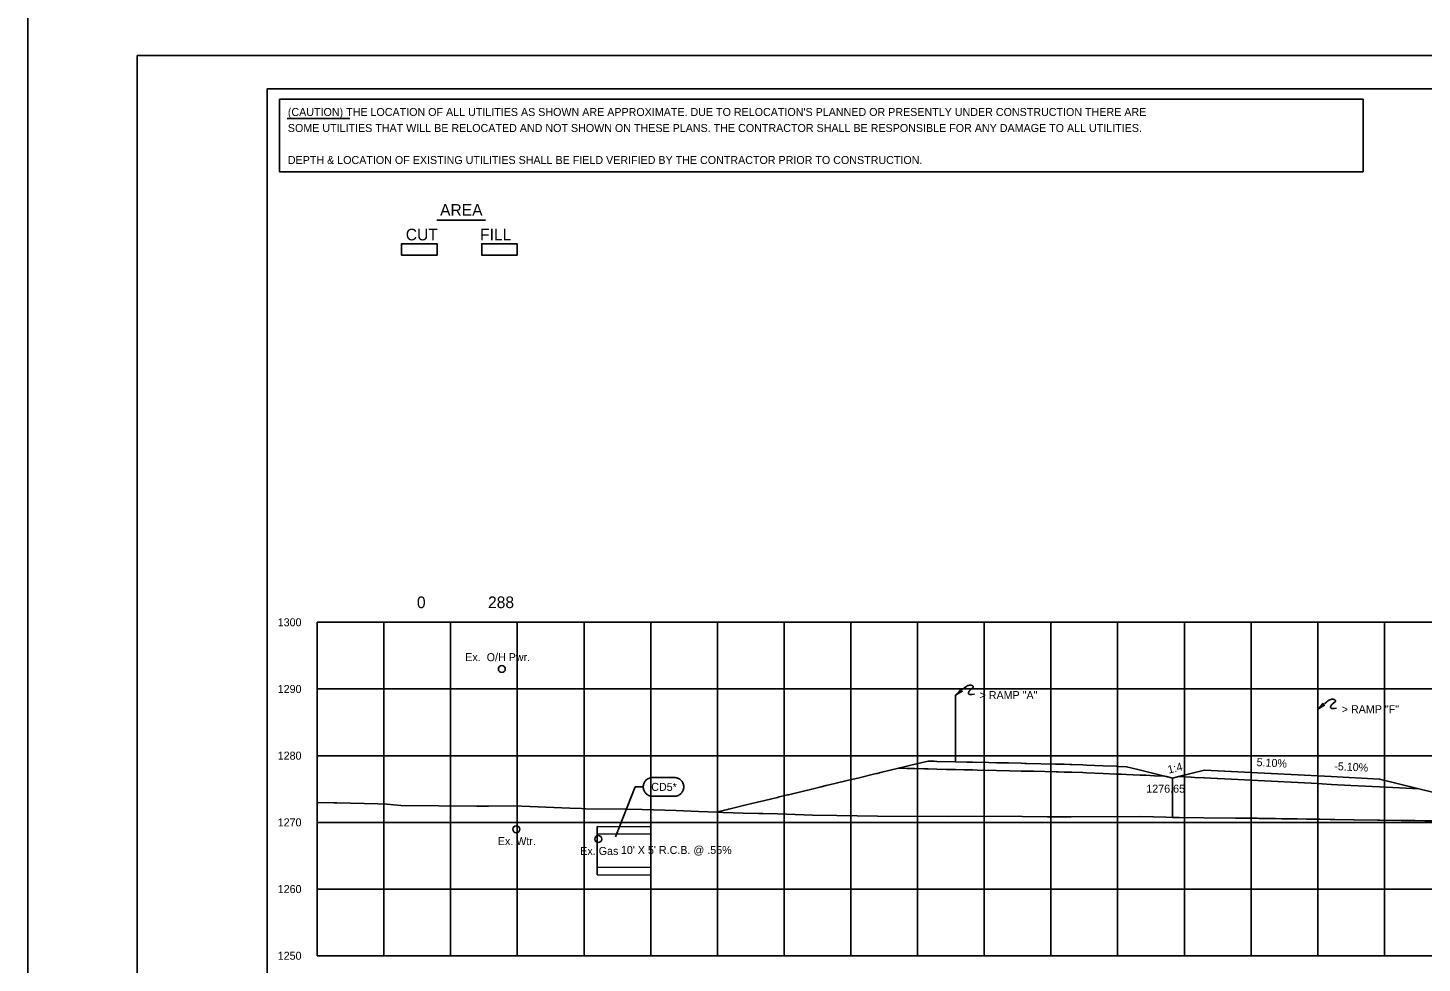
# Model space of a CAD drawing. Extents: x 2148105 to 2149976, y 144169 to 149705.
# Drawn here: x 2148219.9 to 2148429, y 148600.8 to 148741 of the extents above; entities that cross this region are included whole.
import ezdxf

# ---------------------------------------------------------------- set-up
doc = ezdxf.new("R2010")
doc.units = 0
for name, color, linetype in [('Bridge M-Header', 7, 'Continuous'), ('Default', 7, 'Continuous'), ('INR_Tracking', 7, 'Continuous'), ('Ph1-PR-Ramp SF3 Rev-Curb', 7, 'Continuous'), ('PH1a-2-RampC', 7, 'Continuous'), ('PH1a-PR-DividingStrip', 7, 'Continuous'), ('PH1a-PR-ServRd', 7, 'Continuous'), ('PH2-PR-Barrier', 7, 'Continuous'), ('PR-AttenuatorPad', 7, 'Continuous'), ('PR_Align_PC', 7, 'Continuous'), ('PR_Align_Ramp_E', 7, 'Continuous'), ('PR_Align_Ramp_J', 7, 'Continuous'), ('PR_Storm_Channel', 7, 'Continuous'), ('PR_Storm_Conc_Box_PH1B', 7, 'Continuous'), ('PR_Storm_Conc_Pipe', 7, 'Continuous'), ('PR_Storm_Conc_Pipe_PH1B', 7, 'Continuous'), ('PR_Storm_Inlet_CICI_PH1B', 7, 'Continuous'), ('PR_Storm_Junction_Box_PH1A', 7, 'Continuous'), ('PR_Storm_MH', 7, 'Continuous'), ('PR_Storm_MH_PH1B', 7, 'Continuous'), ('PR_Storm_Standard_Median_Drain_PH1B', 7, 'Continuous'), ('PR_Storm_Txt_PH1B', 7, 'Continuous'), ('SURV_Benchmark', 7, 'Continuous'), ('TopCut', 7, 'Continuous'), ('TOPO_BRIDGE_Pier Cap', 7, 'Continuous')]:
    doc.layers.add(name, color=color, linetype=linetype)

# ---------------------------------------------------------------- blocks, each defined once
blk = doc.blocks.new('POINT_DISPLAY')
at = {"layer": 'Default'}
blk.add_line((0, 0), (0, 0), dxfattribs=at)

msp = doc.modelspace()

# ---------------------------------------------------------------- linework, layer by layer
at = {"layer": 'INR_Tracking'}
msp.add_lwpolyline([(2148391.56, 148628.56), (2148392.31, 148628.75), (2148392.44, 148628.78), (2148393.24, 148628.74), (2148394.33, 148628.68), (2148394.85, 148628.66), (2148396.31, 148628.58), (2148396.32, 148628.58), (2148398.24, 148628.48), (2148398.32, 148628.48), (2148413.32, 148627.72), (2148413.99, 148627.68), (2148415.31, 148627.61), (2148415.32, 148627.61), (2148415.37, 148627.61), (2148418.26, 148627.46), (2148422.59, 148627.24), (2148422.6, 148627.24), (2148424.58, 148627.14), (2148428.46, 148626.94), (2148428.47, 148626.94), (2148433.15, 148625.77)], dxfattribs=at)
at = {"layer": 'Ph1-PR-Ramp SF3 Rev-Curb'}
for points in [[(2148305.3, 148621.28), (2148313.32, 148621.23)], [(2148305.3, 148614.03), (2148305.3, 148620.2)], [(2148305.3, 148620.19), (2148313.32, 148620.14)], [(2148305.3, 148615.19), (2148313.32, 148615.14)], [(2148305.3, 148614.03), (2148313.32, 148613.98)]]:
    msp.add_lwpolyline(points, dxfattribs=at)
at = {"layer": 'PH1a-2-RampC'}
msp.add_lwpolyline([(2148308.02, 148619.73), (2148311, 148627.23), (2148312.2, 148627.23)], dxfattribs=at)
msp.add_lwpolyline([(2148313.6, 148628.63), (2148316.87, 148628.63), (2148317, 148628.62), (2148317.12, 148628.61), (2148317.24, 148628.58), (2148317.35, 148628.54), (2148317.47, 148628.5), (2148317.57, 148628.44), (2148317.68, 148628.37), (2148317.77, 148628.3), (2148317.86, 148628.22), (2148317.95, 148628.13), (2148318.02, 148628.03), (2148318.09, 148627.93), (2148318.14, 148627.82), (2148318.19, 148627.71), (2148318.23, 148627.59), (2148318.25, 148627.47), (2148318.27, 148627.35), (2148318.27, 148627.23), (2148318.27, 148627.23), (2148318.27, 148627.11), (2148318.25, 148626.98), (2148318.23, 148626.87), (2148318.19, 148626.75), (2148318.14, 148626.64), (2148318.09, 148626.53), (2148318.02, 148626.42), (2148317.95, 148626.33), (2148317.86, 148626.24), (2148317.77, 148626.16), (2148317.68, 148626.08), (2148317.57, 148626.02), (2148317.47, 148625.96), (2148317.35, 148625.91), (2148317.24, 148625.88), (2148317.12, 148625.85), (2148317, 148625.83), (2148316.87, 148625.83), (2148313.6, 148625.83), (2148313.48, 148625.83), (2148313.36, 148625.85), (2148313.24, 148625.88), (2148313.13, 148625.91), (2148313.01, 148625.96), (2148312.9, 148626.02), (2148312.8, 148626.08), (2148312.7, 148626.16), (2148312.61, 148626.24), (2148312.53, 148626.33), (2148312.46, 148626.42), (2148312.39, 148626.53), (2148312.34, 148626.64), (2148312.29, 148626.75), (2148312.25, 148626.87), (2148312.23, 148626.98), (2148312.21, 148627.11), (2148312.2, 148627.23), (2148312.2, 148627.23), (2148312.21, 148627.35), (2148312.23, 148627.47), (2148312.25, 148627.59), (2148312.29, 148627.71), (2148312.34, 148627.82), (2148312.39, 148627.93), (2148312.46, 148628.03), (2148312.53, 148628.13), (2148312.61, 148628.22), (2148312.7, 148628.3), (2148312.8, 148628.37), (2148312.9, 148628.44), (2148313.01, 148628.5), (2148313.13, 148628.54), (2148313.24, 148628.58), (2148313.36, 148628.61), (2148313.48, 148628.62)], close=True, dxfattribs=at)
at = {"layer": 'PH1a-PR-ServRd'}
msp.add_lwpolyline([(2148570.82, 148521.91), (2148255.82, 148521.91), (2148255.82, 148731.91), (2148570.82, 148731.91)], close=True, dxfattribs=at)
at = {"layer": 'PH2-PR-Barrier'}
msp.add_line((2148413.32, 148628.88), (2148413.32, 148638.88), dxfattribs=at)
for points in [[(2148413.32, 148638.88), (2148413.84, 148639.43), (2148414.1, 148639.74), (2148414.18, 148639.57), (2148414.32, 148639.46), (2148413.32, 148638.88)], [(2148414.33, 148639.69), (2148414.69, 148639.98), (2148414.85, 148640.11), (2148414.94, 148640.19), (2148415.04, 148640.24), (2148415.14, 148640.29), (2148415.26, 148640.33), (2148415.39, 148640.36), (2148415.49, 148640.37), (2148415.57, 148640.37), (2148415.65, 148640.36), (2148415.72, 148640.35), (2148415.78, 148640.33), (2148415.83, 148640.31), (2148415.87, 148640.28), (2148415.91, 148640.25), (2148415.95, 148640.21), (2148415.98, 148640.15), (2148415.97, 148640.09), (2148415.96, 148640.06), (2148415.91, 148639.99), (2148415.72, 148639.82), (2148415.53, 148639.66), (2148415.46, 148639.59), (2148415.39, 148639.51), (2148415.33, 148639.42), (2148415.29, 148639.35), (2148415.25, 148639.27), (2148415.25, 148639.19), (2148415.27, 148639.1), (2148415.31, 148639.04), (2148415.36, 148639), (2148415.42, 148638.98), (2148415.53, 148638.96), (2148415.66, 148638.97), (2148415.82, 148638.98), (2148416.15, 148639.02)]]:
    msp.add_lwpolyline(points, dxfattribs=at)
at = {"layer": 'PR-AttenuatorPad'}
msp.add_line((2148359.02, 148631), (2148359.02, 148641), dxfattribs=at)
for points in [[(2148359.02, 148641), (2148359.54, 148641.55), (2148359.8, 148641.85), (2148359.88, 148641.69), (2148360.02, 148641.57), (2148359.02, 148641)], [(2148360.03, 148641.81), (2148360.38, 148642.1), (2148360.54, 148642.23), (2148360.64, 148642.3), (2148360.74, 148642.36), (2148360.84, 148642.41), (2148360.96, 148642.44), (2148361.09, 148642.47), (2148361.18, 148642.48), (2148361.27, 148642.48), (2148361.35, 148642.48), (2148361.42, 148642.46), (2148361.47, 148642.45), (2148361.53, 148642.43), (2148361.57, 148642.4), (2148361.61, 148642.37), (2148361.64, 148642.33), (2148361.67, 148642.27), (2148361.67, 148642.21), (2148361.66, 148642.17), (2148361.61, 148642.1), (2148361.42, 148641.94), (2148361.23, 148641.78), (2148361.15, 148641.7), (2148361.09, 148641.63), (2148361.03, 148641.53), (2148360.99, 148641.47), (2148360.95, 148641.38), (2148360.94, 148641.3), (2148360.97, 148641.22), (2148361.01, 148641.15), (2148361.06, 148641.12), (2148361.11, 148641.09), (2148361.23, 148641.08), (2148361.36, 148641.08), (2148361.52, 148641.1), (2148361.85, 148641.14)]]:
    msp.add_lwpolyline(points, dxfattribs=at)
at = {"layer": 'PR_Align_PC'}
msp.add_line((2148281.28, 148712.21), (2148288.56, 148712.21), dxfattribs=at)
for points in [[(2148275.98, 148708.66), (2148281.29, 148708.66), (2148281.29, 148706.97), (2148275.98, 148706.97)], [(2148275.98, 148708.66), (2148281.29, 148708.66), (2148281.29, 148706.97), (2148275.98, 148706.97)], [(2148287.98, 148708.66), (2148293.29, 148708.66), (2148293.29, 148706.97), (2148287.98, 148706.97)], [(2148287.98, 148708.66), (2148293.29, 148708.66), (2148293.29, 148706.97), (2148287.98, 148706.97)]]:
    msp.add_lwpolyline(points, close=True, dxfattribs=at)
at = {"layer": 'PR_Align_Ramp_E'}
msp.add_lwpolyline([(2148219.95, 148745.16), (2148579.95, 148745.16), (2148579.95, 148505.16), (2148219.95, 148505.16)], close=True, dxfattribs=at)
at = {"layer": 'PR_Align_Ramp_J'}
msp.add_lwpolyline([(2148236.32, 148736.91), (2148576.32, 148736.91), (2148576.32, 148516.91), (2148236.32, 148516.91)], close=True, dxfattribs=at)
at = {"layer": 'PR_Storm_Channel'}
msp.add_lwpolyline([(2148392.44, 148628.78), (2148396.32, 148629.75), (2148398.32, 148629.65), (2148413.32, 148628.88), (2148415.32, 148628.78), (2148422.6, 148628.41), (2148428.47, 148626.94)], dxfattribs=at)
at = {"layer": 'PR_Storm_Conc_Box_PH1B'}
for p, q in [((2148263.32, 148651.91), (2148563.32, 148651.91)), ((2148263.32, 148601.91), (2148263.32, 148651.91)), ((2148273.32, 148601.91), (2148273.32, 148651.91)), ((2148283.32, 148601.91), (2148283.32, 148651.91)), ((2148293.32, 148601.91), (2148293.32, 148651.91)), ((2148303.32, 148601.91), (2148303.32, 148651.91)), ((2148313.32, 148601.91), (2148313.32, 148651.91)), ((2148323.32, 148601.91), (2148323.32, 148651.91)), ((2148333.32, 148601.91), (2148333.32, 148651.91)), ((2148343.32, 148601.91), (2148343.32, 148651.91)), ((2148353.32, 148601.91), (2148353.32, 148651.91)), ((2148363.32, 148601.91), (2148363.32, 148651.91)), ((2148373.32, 148601.91), (2148373.32, 148651.91)), ((2148383.32, 148601.91), (2148383.32, 148651.91)), ((2148393.32, 148601.91), (2148393.32, 148651.91)), ((2148403.32, 148601.91), (2148403.32, 148651.91)), ((2148413.32, 148601.91), (2148413.32, 148651.91)), ((2148423.32, 148601.91), (2148423.32, 148651.91)), ((2148263.32, 148641.91), (2148563.32, 148641.91)), ((2148263.32, 148631.91), (2148563.32, 148631.91)), ((2148263.32, 148621.91), (2148563.32, 148621.91)), ((2148263.32, 148611.91), (2148563.32, 148611.91)), ((2148263.32, 148601.91), (2148563.32, 148601.91))]:
    msp.add_line(p, q, dxfattribs=at)
at = {"layer": 'PR_Storm_Conc_Pipe'}
msp.add_lwpolyline([(2148323.11, 148623.44), (2148324.38, 148623.75), (2148324.86, 148623.86), (2148324.89, 148623.87), (2148325.03, 148623.9), (2148327.63, 148624.53), (2148329.34, 148624.94), (2148330.42, 148625.2), (2148332.34, 148625.66), (2148332.58, 148625.72), (2148333.82, 148626.02), (2148333.99, 148626.06), (2148334.4, 148626.16), (2148337.45, 148626.89), (2148338.29, 148627.09), (2148338.65, 148627.18), (2148339.64, 148627.42), (2148340.91, 148627.72), (2148342.77, 148628.17), (2148344.36, 148628.55), (2148346.94, 148629.17), (2148347.19, 148629.23), (2148347.25, 148629.25), (2148347.96, 148629.42), (2148350.48, 148630.02), (2148351.73, 148630), (2148352.87, 148629.97), (2148354.25, 148629.94), (2148354.92, 148629.92), (2148356.21, 148629.89), (2148357.68, 148629.86), (2148359.02, 148629.83), (2148360.31, 148629.8), (2148360.69, 148629.79), (2148361.41, 148629.78), (2148361.55, 148629.77), (2148362.33, 148629.76), (2148365.17, 148629.69), (2148367.1, 148629.65), (2148368.85, 148629.61), (2148369.39, 148629.6), (2148369.64, 148629.59), (2148370.72, 148629.57), (2148374.12, 148629.49), (2148374.16, 148629.49), (2148374.41, 148629.48), (2148375.29, 148629.46), (2148376.15, 148629.44), (2148376.46, 148629.44), (2148378.11, 148629.37), (2148378.6, 148629.35), (2148381.17, 148629.24), (2148383.08, 148629.16), (2148383.15, 148629.15), (2148383.46, 148629.14), (2148383.86, 148629.12), (2148384.67, 148629.09), (2148385.63, 148629.05), (2148386.71, 148629), (2148387.56, 148628.97), (2148388.87, 148628.91), (2148390.37, 148628.85), (2148390.66, 148628.78), (2148390.76, 148628.75), (2148390.83, 148628.74), (2148391.55, 148628.56)], dxfattribs=at)
at = {"layer": 'PR_Storm_Conc_Pipe_PH1B'}
msp.add_lwpolyline([(2148255.82, 148521.91), (2148570.82, 148521.91), (2148570.82, 148731.91), (2148255.82, 148731.91)], close=True, dxfattribs=at)
msp.add_lwpolyline([(2148255.82, 148521.91), (2148570.82, 148521.91), (2148570.82, 148731.91), (2148255.82, 148731.91)], close=True, dxfattribs=at)
at = {"layer": 'PR_Storm_Inlet_CICI_PH1B'}
msp.add_lwpolyline([(2148263.32, 148624.89), (2148265.81, 148624.85), (2148265.88, 148624.85), (2148266.27, 148624.83), (2148272.43, 148624.69), (2148273.75, 148624.65), (2148275.85, 148624.46), (2148287.26, 148624.33), (2148288.99, 148624.35), (2148292.82, 148624.41), (2148301.2, 148624.03), (2148302.96, 148623.98), (2148303.57, 148623.94), (2148309.68, 148623.87), (2148312.03, 148623.83), (2148317.16, 148623.71), (2148320.46, 148623.54), (2148323.39, 148623.45), (2148324.2, 148623.37), (2148327.2, 148623.31), (2148329.5, 148623.22), (2148330.11, 148623.25), (2148332.37, 148623.19), (2148337.58, 148622.98), (2148341.2, 148622.94), (2148347.3, 148622.85), (2148357.77, 148622.78), (2148368.49, 148622.83), (2148369.03, 148622.79), (2148372.75, 148622.74), (2148376.33, 148622.73), (2148386.76, 148622.77), (2148392.56, 148622.63), (2148396.18, 148622.6), (2148400.99, 148622.56), (2148432.93, 148622.09)], dxfattribs=at)
at = {"layer": 'PR_Storm_Junction_Box_PH1A'}
for centre in [(2148291, 148644.9), (2148293.16, 148620.88), (2148305.46, 148619.41)]:
    msp.add_circle(centre, 0.516, dxfattribs=at)
at = {"layer": 'PR_Storm_MH'}
msp.add_line((2148258.8, 148727.46), (2148268.21, 148727.46), dxfattribs=at)
msp.add_lwpolyline([(2148257.69, 148730.34), (2148420.12, 148730.34), (2148420.12, 148719.47), (2148257.69, 148719.47)], close=True, dxfattribs=at)
at = {"layer": 'PR_Storm_Standard_Median_Drain_PH1B'}
for q in [(2148263.32, 148651.91), (2148563.32, 148601.91)]:
    msp.add_line((2148263.32, 148601.91), q, dxfattribs=at)
at = {"layer": 'PR_Storm_Txt_PH1B'}
msp.add_lwpolyline([(2148350.48, 148630.02), (2148351.1, 148630.17), (2148351.73, 148630.32), (2148353.37, 148630.72), (2148354.25, 148630.93), (2148354.92, 148631.09), (2148355.79, 148631.07), (2148356.21, 148631.06), (2148359.02, 148631), (2148360.69, 148630.96), (2148360.78, 148630.96), (2148361.55, 148630.94), (2148364, 148630.88), (2148365.17, 148630.86), (2148366.95, 148630.82), (2148368.85, 148630.77), (2148369.39, 148630.76), (2148369.64, 148630.76), (2148374.01, 148630.66), (2148374.12, 148630.66), (2148374.16, 148630.65), (2148374.41, 148630.65), (2148375.29, 148630.63), (2148376.16, 148630.61), (2148376.46, 148630.6), (2148378.11, 148630.53), (2148378.6, 148630.51), (2148381.17, 148630.4), (2148383.08, 148630.32), (2148383.15, 148630.32), (2148383.46, 148630.31), (2148384.67, 148630.26), (2148386.35, 148629.84), (2148387.56, 148629.54), (2148390.37, 148628.85)], dxfattribs=at)
at = {"layer": 'SURV_Benchmark'}
msp.add_lwpolyline([(2148305.3, 148620.2), (2148305.3, 148621.28)], dxfattribs=at)
at = {"layer": 'TopCut'}
for points in [[(2148287.98, 148706.97), (2148293.29, 148706.97), (2148293.29, 148708.66), (2148287.98, 148708.66), (2148287.98, 148706.97)], [(2148433.15, 148625.77), (2148428.47, 148626.94), (2148428.46, 148626.94), (2148424.58, 148627.14), (2148422.6, 148627.24), (2148422.59, 148627.24), (2148418.26, 148627.46), (2148415.37, 148627.61), (2148415.32, 148627.61), (2148415.31, 148627.61), (2148413.99, 148627.68), (2148413.32, 148627.72), (2148398.32, 148628.48), (2148398.24, 148628.48), (2148396.32, 148628.58), (2148396.31, 148628.58), (2148394.85, 148628.66), (2148394.33, 148628.68), (2148393.24, 148628.74), (2148392.44, 148628.78), (2148392.31, 148628.75), (2148391.56, 148628.56), (2148391.56, 148622.66), (2148392.56, 148622.63), (2148396.18, 148622.6), (2148403.76, 148622.52), (2148404.27, 148622.52), (2148404.82, 148622.51), (2148405.45, 148622.5), (2148406.16, 148622.49), (2148406.97, 148622.48), (2148407.9, 148622.46), (2148408.22, 148622.46), (2148408.98, 148622.45), (2148410.25, 148622.43), (2148411.77, 148622.4), (2148413.61, 148622.38), (2148415.89, 148622.34), (2148418.8, 148622.3), (2148422.61, 148622.24), (2148427.38, 148622.18), (2148427.86, 148622.17), (2148435.41, 148622.06)]]:
    msp.add_lwpolyline(points, dxfattribs=at)
at = {"layer": 'TOPO_BRIDGE_Pier Cap'}
msp.add_lwpolyline([(2148275.98, 148706.97), (2148281.29, 148706.97), (2148281.29, 148708.66), (2148275.98, 148708.66), (2148275.98, 148706.97)], dxfattribs=at)

# ---------------------------------------------------------------- block references
at = {"layer": 'PR_Storm_Conc_Pipe_PH1B', "xscale": 10, "yscale": 10}
for p in [(2148398.32, 148629.65), (2148398.32, 148629.65), (2148415.32, 148628.78), (2148415.32, 148628.78), (2148422.6, 148628.41), (2148422.6, 148628.41)]:
    msp.add_blockref('POINT_DISPLAY', p, dxfattribs=at)

# ---------------------------------------------------------------- texts
at = {"layer": 'Bridge M-Header'}
for s, p in [('5.10%', (2148404.13, 148630.35)), ('-5.10%', (2148415.77, 148629.76))]:
    msp.add_text(s, height=1.2, rotation=357.0804, dxfattribs=at).set_placement(p)
at = {"layer": 'PH1a-2-RampC'}
for s, p in [('CD5*', (2148313.4, 148626.63)), ('1276.65', (2148387.62, 148626.36)), ("10' X 5' R.C.B. @ .55%", (2148308.85, 148617.17))]:
    msp.add_text(s, height=1.2, dxfattribs=at).set_placement(p)
at = {"layer": 'PH1a-PR-DividingStrip'}
msp.add_text('1:4', height=1.2, rotation=14.016, dxfattribs=at).set_placement((2148390.98, 148629.2))
at = {"layer": 'PH2-PR-Barrier'}
msp.add_text('> RAMP "F"', height=1.2, rotation=360, dxfattribs=at).set_placement((2148416.92, 148638.28))
at = {"layer": 'PR-AttenuatorPad'}
msp.add_text('> RAMP "A"', height=1.2, rotation=360, dxfattribs=at).set_placement((2148362.62, 148640.39))
at = {"layer": 'PR_Align_PC'}
for s, p in [('AREA', (2148281.74, 148712.86)), ('CUT', (2148276.6, 148709.17)), ('FILL', (2148287.74, 148709.17)), ('0', (2148278.27, 148654.03)), ('288', (2148288.93, 148654.03))]:
    msp.add_text(s, height=1.75, dxfattribs=at).set_placement(p)
at = {"layer": 'PR_Storm_Junction_Box_PH1A'}
for s, p in [('Ex.  O/H Pwr.', (2148285.52, 148646.08)), ('Ex. Wtr.', (2148290.4, 148618.5)), ('Ex. Gas', (2148302.76, 148617.02))]:
    msp.add_text(s, height=1.2, rotation=360, dxfattribs=at).set_placement(p)
at = {"layer": 'PR_Storm_MH'}
for s, p in [("(CAUTION) THE LOCATION OF ALL UTILITIES AS SHOWN ARE APPROXIMATE. DUE TO RELOCATION'S PLANNED OR PRESENTLY UNDER CONSTRUCTION THERE ARE ", (2148258.92, 148727.82)), ('SOME UTILITIES THAT WILL BE RELOCATED AND NOT SHOWN ON THESE PLANS. THE CONTRACTOR SHALL BE RESPONSIBLE FOR ANY DAMAGE TO ALL UTILITIES.', (2148258.92, 148725.42)), ('DEPTH & LOCATION OF EXISTING UTILITIES SHALL BE FIELD VERIFIED BY THE CONTRACTOR PRIOR TO CONSTRUCTION.', (2148258.92, 148720.62))]:
    msp.add_text(s, height=1.2, dxfattribs=at).set_placement(p)
at = {"layer": 'PR_Storm_MH_PH1B'}
for s, p in [('1300', (2148257.4, 148651.31)), ('1290', (2148257.4, 148641.31)), ('1280', (2148257.4, 148631.31)), ('1270', (2148257.4, 148621.31)), ('1260', (2148257.4, 148611.31)), ('1250', (2148257.4, 148601.31))]:
    msp.add_text(s, height=1.2, dxfattribs=at).set_placement(p)

doc.saveas('drawing.dxf')
